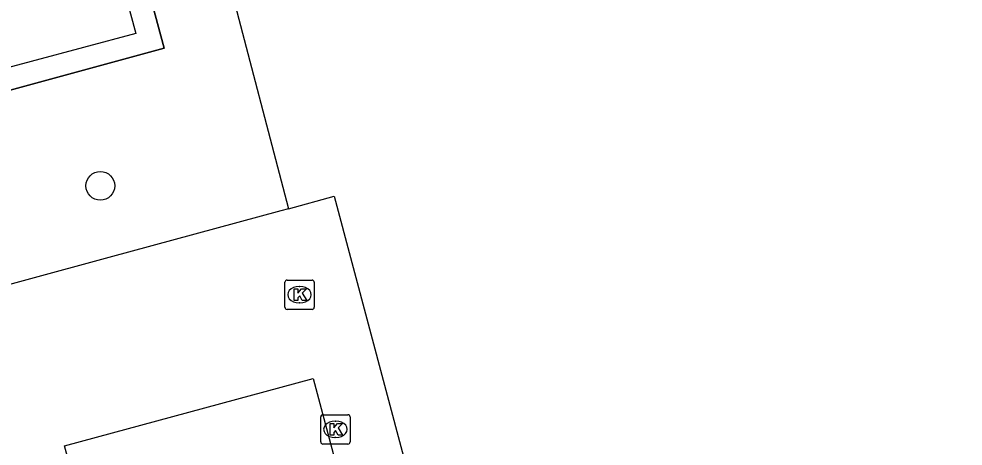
# Model space of a CAD drawing. Extents: x 159053 to 160041, y 380450 to 381422.
# Drawn here: x 159553.7 to 159585.89, y 380743.57 to 380758.14 of the extents above; entities that cross this region are included whole.
import ezdxf

# ---------------------------------------------------------------- set-up
doc = ezdxf.new("R2010")
doc.units = 0
for name, color, linetype in [('IMGEO_Berm_groen', 7, 'Continuous'), ('IMGEO_Boom', 7, 'Continuous'), ('IMGEO_Groenvoorziening', 7, 'Continuous'), ('IMGEO_Hek', 7, 'Continuous'), ('IMGEO_Kolk', 7, 'Continuous'), ('IMGEO_Parkeervlak_gesloten', 7, 'Continuous'), ('IMGEO_Voetpad_open', 7, 'Continuous')]:
    doc.layers.add(name, color=color, linetype=linetype)

msp = doc.modelspace()

# ---------------------------------------------------------------- linework, layer by layer
at = {"layer": 'IMGEO_Berm_groen'}
msp.add_lwpolyline([(159518.007, 380746.141), (159518.033, 380746.058), (159558.661, 380757.138), (159553.651, 380775.706)], dxfattribs=at)
at = {"layer": 'IMGEO_Boom'}
msp.add_circle((159556.481, 380752.447), 0.489, dxfattribs=at)
at = {"layer": 'IMGEO_Groenvoorziening'}
msp.add_lwpolyline([(159557.036, 380776.621), (159558.877, 380767.036), (159562.896, 380751.667)], dxfattribs=at)
at = {"layer": 'IMGEO_Hek'}
msp.add_lwpolyline([(159553.651, 380775.706), (159558.661, 380757.138), (159518.033, 380746.058), (159517.334, 380748.304), (159508.537, 380745.958)], dxfattribs=at)
at = {"layer": 'IMGEO_Kolk'}
for p, q in [((159562.769, 380748.31), (159562.769, 380749.162)), ((159562.844, 380749.236), (159563.696, 380749.236)), ((159563.77, 380749.162), (159563.77, 380748.31)), ((159563.257, 380749.016), (159563.282, 380749.016)), ((159563.696, 380748.236), (159562.844, 380748.236)), ((159563.28, 380748.456), (159563.255, 380748.456)), ((159564.068, 380744.646), (159564.92, 380744.646)), ((159563.993, 380743.72), (159563.993, 380744.572)), ((159564.481, 380744.426), (159564.506, 380744.426)), ((159564.994, 380744.572), (159564.994, 380743.72)), ((159564.504, 380743.866), (159564.479, 380743.866)), ((159564.92, 380743.646), (159564.068, 380743.646))]:
    msp.add_line(p, q, dxfattribs=at)
for points in [[(159562.769, 380748.31), (159562.769, 380749.162)], [(159562.844, 380749.236), (159563.696, 380749.236)], [(159563.77, 380749.162), (159563.77, 380748.31)], [(159563.09, 380748.936), (159563.213, 380748.936), (159563.213, 380748.785), (159563.343, 380748.936), (159563.507, 380748.936), (159563.361, 380748.785), (159563.514, 380748.536), (159563.362, 380748.536), (159563.277, 380748.7), (159563.213, 380748.633), (159563.213, 380748.536), (159563.09, 380748.536), (159563.09, 380748.936)], [(159563.696, 380748.236), (159562.844, 380748.236)], [(159564.068, 380744.646), (159564.92, 380744.646)], [(159563.993, 380743.72), (159563.993, 380744.572)], [(159564.314, 380744.346), (159564.437, 380744.346), (159564.437, 380744.195), (159564.567, 380744.346), (159564.731, 380744.346), (159564.585, 380744.195), (159564.738, 380743.946), (159564.586, 380743.946), (159564.501, 380744.11), (159564.437, 380744.043), (159564.437, 380743.946), (159564.314, 380743.946), (159564.314, 380744.346)], [(159564.994, 380744.572), (159564.994, 380743.72)], [(159564.92, 380743.646), (159564.068, 380743.646)]]:
    msp.add_lwpolyline(points, dxfattribs=at)
for centre, start, end in [((159562.846, 380749.16), 91.552, 178.448), ((159562.846, 380749.16), 91.552, 178.448), ((159563.694, 380749.16), 1.552, 88.448), ((159563.694, 380749.16), 1.552, 88.448), ((159562.846, 380748.312), 181.552, 268.448), ((159562.846, 380748.312), 181.552, 268.448), ((159563.694, 380748.312), 271.552, 358.448), ((159563.694, 380748.312), 271.552, 358.448), ((159564.07, 380744.57), 91.552, 178.448), ((159564.07, 380744.57), 91.552, 178.448), ((159564.918, 380744.57), 1.552, 88.448), ((159564.918, 380744.57), 1.552, 88.448), ((159564.07, 380743.722), 181.552, 268.448), ((159564.07, 380743.722), 181.552, 268.448), ((159564.918, 380743.722), 271.552, 358.448), ((159564.918, 380743.722), 271.552, 358.448)]:
    msp.add_arc(centre, 0.0765, start, end, dxfattribs=at)
for centre, major_axis, ratio, start_param, end_param in [((159563.256, 380748.736), (-0.387, 0.002), 0.722429, 4.712389, 7.853982), ((159563.281, 380748.736), (-0.39, 0.002), 0.717154, 1.570796, 4.712389), ((159564.48, 380744.146), (-0.387, 0.002), 0.722429, 4.712389, 7.853982), ((159564.505, 380744.146), (-0.39, 0.002), 0.717154, 1.570796, 4.712389)]:
    msp.add_ellipse(centre, major_axis=major_axis, ratio=ratio, start_param=start_param, end_param=end_param, dxfattribs=at)
at = {"layer": 'IMGEO_Parkeervlak_gesloten'}
msp.add_lwpolyline([(159510.851, 380770.152), (159509.689, 380774.271), (159550.171, 380785.338), (159557.689, 380757.639), (159529.134, 380750), (159518.45, 380747.142)], dxfattribs=at)
at = {"layer": 'IMGEO_Voetpad_open'}
for points in [[(159562.896, 380751.667), (159564.456, 380752.092), (159585.769, 380672.062), (159585.889, 380671.612)], [(159562.896, 380751.667), (159562.638, 380751.597), (159556.768, 380750), (159519.294, 380739.805), (159517.637, 380746.026)], [(159555.263, 380743.589), (159563.74, 380745.879), (159582.205, 380676.582), (159574.184, 380674.445), (159555.263, 380743.589)]]:
    msp.add_lwpolyline(points, dxfattribs=at)

doc.saveas('drawing.dxf')
